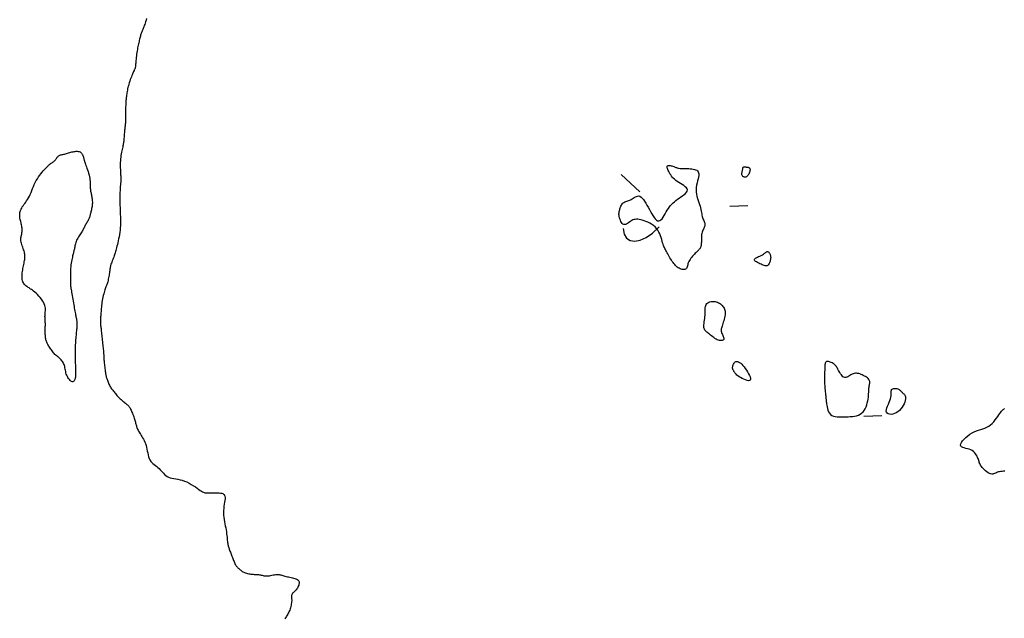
# Model space of a CAD drawing. Header units: millimetres. Extents: x 32690613 to 32693367, y 5343692 to 5344708.
# Tile 739 of 1009: x 32693080 to 32693135, y 5343948 to 5343981. Entities that reach past the tile are written whole.
import ezdxf

# ---------------------------------------------------------------- set-up
doc = ezdxf.new("R2010")
doc.units = ezdxf.units.MM
doc.header["$LTSCALE"] = 20
doc.layers.add('02-DGM_HL_492.50', color=92, linetype='Continuous')
doc.layers.add('02-DGM_HL_493.00', color=102, linetype='Continuous')

msp = doc.modelspace()

# ---------------------------------------------------------------- linework, layer by layer
at = {"layer": '02-DGM_HL_492.50', "elevation": 492.5, "flags": 128}
msp.add_lwpolyline([(32693087.182, 5343981.514), (32693087.162, 5343981.426), (32693087.14, 5343981.342), (32693087.115, 5343981.264), (32693087.09, 5343981.19), (32693087.065, 5343981.123), (32693087.041, 5343981.063), (32693087.019, 5343981.009), (32693086.998, 5343980.96), (32693086.978, 5343980.914), (32693086.96, 5343980.87), (32693086.942, 5343980.827), (32693086.925, 5343980.784), (32693086.909, 5343980.74), (32693086.893, 5343980.693), (32693086.878, 5343980.644), (32693086.863, 5343980.592), (32693086.848, 5343980.538), (32693086.834, 5343980.481), (32693086.819, 5343980.423), (32693086.804, 5343980.363), (32693086.789, 5343980.3), (32693086.773, 5343980.236), (32693086.758, 5343980.17), (32693086.742, 5343980.102), (32693086.726, 5343980.03), (32693086.71, 5343979.956), (32693086.694, 5343979.878), (32693086.679, 5343979.797), (32693086.665, 5343979.712), (32693086.651, 5343979.623), (32693086.639, 5343979.531), (32693086.627, 5343979.438), (32693086.616, 5343979.347), (32693086.607, 5343979.259), (32693086.598, 5343979.176), (32693086.591, 5343979.1), (32693086.586, 5343979.032), (32693086.581, 5343978.975), (32693086.578, 5343978.926), (32693086.575, 5343978.885), (32693086.572, 5343978.849), (32693086.568, 5343978.819), (32693086.564, 5343978.791), (32693086.558, 5343978.765), (32693086.549, 5343978.739), (32693086.539, 5343978.712), (32693086.526, 5343978.682), (32693086.51, 5343978.65), (32693086.493, 5343978.613), (32693086.473, 5343978.572), (32693086.451, 5343978.526), (32693086.427, 5343978.473), (32693086.401, 5343978.413), (32693086.373, 5343978.346), (32693086.345, 5343978.272), (32693086.315, 5343978.193), (32693086.286, 5343978.11), (32693086.257, 5343978.025), (32693086.229, 5343977.938), (32693086.203, 5343977.851), (32693086.179, 5343977.765), (32693086.157, 5343977.683), (32693086.139, 5343977.602), (32693086.122, 5343977.525), (32693086.108, 5343977.45), (32693086.095, 5343977.378), (32693086.085, 5343977.308), (32693086.075, 5343977.241), (32693086.068, 5343977.177), (32693086.061, 5343977.116), (32693086.055, 5343977.056), (32693086.05, 5343976.999), (32693086.046, 5343976.942), (32693086.043, 5343976.886), (32693086.039, 5343976.83), (32693086.036, 5343976.774), (32693086.033, 5343976.717), (32693086.03, 5343976.659), (32693086.027, 5343976.6), (32693086.025, 5343976.54), (32693086.022, 5343976.479), (32693086.02, 5343976.417), (32693086.018, 5343976.355), (32693086.016, 5343976.293), (32693086.016, 5343976.23), (32693086.016, 5343976.168), (32693086.016, 5343976.105), (32693086.017, 5343976.043), (32693086.017, 5343975.982), (32693086.017, 5343975.921), (32693086.017, 5343975.861), (32693086.016, 5343975.802), (32693086.013, 5343975.744), (32693086.01, 5343975.687), (32693086.005, 5343975.63), (32693085.999, 5343975.575), (32693085.993, 5343975.519), (32693085.987, 5343975.462), (32693085.98, 5343975.404), (32693085.973, 5343975.345), (32693085.967, 5343975.283), (32693085.961, 5343975.219), (32693085.956, 5343975.153), (32693085.951, 5343975.087), (32693085.946, 5343975.02), (32693085.942, 5343974.955), (32693085.937, 5343974.891), (32693085.933, 5343974.829), (32693085.928, 5343974.772), (32693085.923, 5343974.718), (32693085.918, 5343974.667), (32693085.912, 5343974.617), (32693085.905, 5343974.568), (32693085.897, 5343974.519), (32693085.888, 5343974.467), (32693085.877, 5343974.411), (32693085.864, 5343974.351), (32693085.849, 5343974.285), (32693085.832, 5343974.213), (32693085.815, 5343974.136), (32693085.798, 5343974.054), (32693085.781, 5343973.967), (32693085.766, 5343973.876), (32693085.753, 5343973.781), (32693085.742, 5343973.683), (32693085.735, 5343973.582), (32693085.73, 5343973.479), (32693085.728, 5343973.378), (32693085.728, 5343973.279), (32693085.729, 5343973.185), (32693085.732, 5343973.097), (32693085.735, 5343973.018), (32693085.738, 5343972.95), (32693085.741, 5343972.894), (32693085.744, 5343972.848), (32693085.746, 5343972.812), (32693085.748, 5343972.783), (32693085.751, 5343972.761), (32693085.753, 5343972.743), (32693085.755, 5343972.727), (32693085.757, 5343972.713), (32693085.759, 5343972.699), (32693085.761, 5343972.683), (32693085.762, 5343972.663), (32693085.763, 5343972.639), (32693085.763, 5343972.609), (32693085.763, 5343972.571), (32693085.76, 5343972.524), (32693085.757, 5343972.467), (32693085.751, 5343972.399), (32693085.745, 5343972.32), (32693085.738, 5343972.231), (32693085.73, 5343972.135), (32693085.723, 5343972.032), (32693085.716, 5343971.923), (32693085.71, 5343971.81), (32693085.706, 5343971.694), (32693085.704, 5343971.575), (32693085.703, 5343971.455), (32693085.704, 5343971.334), (32693085.706, 5343971.212), (32693085.71, 5343971.088), (32693085.714, 5343970.964), (32693085.718, 5343970.839), (32693085.723, 5343970.714), (32693085.728, 5343970.59), (32693085.732, 5343970.465), (32693085.735, 5343970.34), (32693085.737, 5343970.215), (32693085.736, 5343970.09), (32693085.732, 5343969.964), (32693085.726, 5343969.839), (32693085.715, 5343969.713), (32693085.7, 5343969.588), (32693085.681, 5343969.463), (32693085.66, 5343969.341), (32693085.636, 5343969.222), (32693085.612, 5343969.108), (32693085.587, 5343969), (32693085.563, 5343968.899), (32693085.54, 5343968.806), (32693085.52, 5343968.722), (32693085.501, 5343968.646), (32693085.483, 5343968.576), (32693085.466, 5343968.511), (32693085.448, 5343968.449), (32693085.43, 5343968.389), (32693085.41, 5343968.328), (32693085.388, 5343968.266), (32693085.363, 5343968.201), (32693085.336, 5343968.134), (32693085.309, 5343968.066), (32693085.281, 5343967.997), (32693085.255, 5343967.93), (32693085.23, 5343967.864), (32693085.208, 5343967.801), (32693085.189, 5343967.741), (32693085.174, 5343967.687), (32693085.164, 5343967.635), (32693085.156, 5343967.586), (32693085.149, 5343967.538), (32693085.144, 5343967.488), (32693085.139, 5343967.437), (32693085.133, 5343967.382), (32693085.126, 5343967.322), (32693085.116, 5343967.256), (32693085.105, 5343967.186), (32693085.091, 5343967.113), (32693085.076, 5343967.039), (32693085.06, 5343966.965), (32693085.044, 5343966.894), (32693085.027, 5343966.828), (32693085.01, 5343966.767), (32693084.994, 5343966.714), (32693084.978, 5343966.666), (32693084.962, 5343966.622), (32693084.945, 5343966.579), (32693084.928, 5343966.535), (32693084.91, 5343966.489), (32693084.891, 5343966.437), (32693084.871, 5343966.378), (32693084.849, 5343966.31), (32693084.827, 5343966.234), (32693084.804, 5343966.152), (32693084.781, 5343966.064), (32693084.759, 5343965.972), (32693084.738, 5343965.877), (32693084.719, 5343965.782), (32693084.703, 5343965.687), (32693084.69, 5343965.593), (32693084.679, 5343965.501), (32693084.671, 5343965.412), (32693084.665, 5343965.327), (32693084.659, 5343965.245), (32693084.655, 5343965.168), (32693084.651, 5343965.097), (32693084.647, 5343965.031), (32693084.643, 5343964.971), (32693084.638, 5343964.917), (32693084.633, 5343964.868), (32693084.628, 5343964.822), (32693084.624, 5343964.779), (32693084.62, 5343964.739), (32693084.618, 5343964.699), (32693084.616, 5343964.66), (32693084.616, 5343964.62), (32693084.617, 5343964.58), (32693084.619, 5343964.537), (32693084.622, 5343964.492), (32693084.627, 5343964.445), (32693084.632, 5343964.394), (32693084.638, 5343964.338), (32693084.644, 5343964.279), (32693084.652, 5343964.214), (32693084.659, 5343964.144), (32693084.667, 5343964.07), (32693084.676, 5343963.993), (32693084.685, 5343963.912), (32693084.694, 5343963.828), (32693084.704, 5343963.741), (32693084.714, 5343963.653), (32693084.724, 5343963.563), (32693084.734, 5343963.472), (32693084.743, 5343963.383), (32693084.753, 5343963.295), (32693084.762, 5343963.211), (32693084.77, 5343963.132), (32693084.778, 5343963.059), (32693084.784, 5343962.992), (32693084.789, 5343962.934), (32693084.794, 5343962.883), (32693084.797, 5343962.838), (32693084.8, 5343962.799), (32693084.802, 5343962.764), (32693084.803, 5343962.732), (32693084.805, 5343962.702), (32693084.806, 5343962.673), (32693084.807, 5343962.644), (32693084.808, 5343962.614), (32693084.81, 5343962.581), (32693084.812, 5343962.546), (32693084.815, 5343962.507), (32693084.818, 5343962.462), (32693084.823, 5343962.411), (32693084.829, 5343962.353), (32693084.836, 5343962.287), (32693084.844, 5343962.214), (32693084.853, 5343962.138), (32693084.862, 5343962.061), (32693084.872, 5343961.984), (32693084.881, 5343961.91), (32693084.89, 5343961.841), (32693084.898, 5343961.78), (32693084.905, 5343961.728), (32693084.912, 5343961.683), (32693084.918, 5343961.645), (32693084.925, 5343961.61), (32693084.932, 5343961.577), (32693084.94, 5343961.545), (32693084.949, 5343961.51), (32693084.961, 5343961.471), (32693084.974, 5343961.427), (32693084.989, 5343961.379), (32693085.006, 5343961.326), (32693085.025, 5343961.271), (32693085.045, 5343961.215), (32693085.068, 5343961.158), (32693085.092, 5343961.102), (32693085.118, 5343961.049), (32693085.145, 5343960.997), (32693085.174, 5343960.949), (32693085.205, 5343960.902), (32693085.236, 5343960.857), (32693085.27, 5343960.812), (32693085.304, 5343960.768), (32693085.34, 5343960.723), (32693085.377, 5343960.677), (32693085.415, 5343960.631), (32693085.454, 5343960.583), (32693085.495, 5343960.534), (32693085.537, 5343960.485), (32693085.58, 5343960.437), (32693085.625, 5343960.389), (32693085.671, 5343960.341), (32693085.719, 5343960.296), (32693085.769, 5343960.252), (32693085.819, 5343960.209), (32693085.869, 5343960.168), (32693085.919, 5343960.129), (32693085.968, 5343960.09), (32693086.014, 5343960.053), (32693086.058, 5343960.018), (32693086.099, 5343959.983), (32693086.135, 5343959.949), (32693086.169, 5343959.915), (32693086.199, 5343959.881), (32693086.227, 5343959.845), (32693086.253, 5343959.806), (32693086.278, 5343959.764), (32693086.303, 5343959.718), (32693086.329, 5343959.667), (32693086.355, 5343959.611), (32693086.381, 5343959.55), (32693086.407, 5343959.485), (32693086.433, 5343959.418), (32693086.458, 5343959.351), (32693086.482, 5343959.283), (32693086.504, 5343959.217), (32693086.524, 5343959.154), (32693086.542, 5343959.094), (32693086.558, 5343959.037), (32693086.572, 5343958.983), (32693086.585, 5343958.931), (32693086.598, 5343958.881), (32693086.611, 5343958.833), (32693086.625, 5343958.785), (32693086.64, 5343958.737), (32693086.657, 5343958.689), (32693086.676, 5343958.64), (32693086.697, 5343958.59), (32693086.721, 5343958.539), (32693086.747, 5343958.487), (32693086.777, 5343958.432), (32693086.81, 5343958.375), (32693086.846, 5343958.316), (32693086.886, 5343958.253), (32693086.928, 5343958.187), (32693086.972, 5343958.117), (32693087.015, 5343958.043), (32693087.058, 5343957.964), (32693087.098, 5343957.88), (32693087.134, 5343957.79), (32693087.166, 5343957.694), (32693087.192, 5343957.592), (32693087.214, 5343957.486), (32693087.235, 5343957.378), (32693087.255, 5343957.27), (32693087.277, 5343957.163), (32693087.303, 5343957.062), (32693087.336, 5343956.966), (32693087.376, 5343956.88), (32693087.425, 5343956.803), (32693087.483, 5343956.735), (32693087.547, 5343956.674), (32693087.615, 5343956.618), (32693087.686, 5343956.564), (32693087.758, 5343956.511), (32693087.828, 5343956.457), (32693087.895, 5343956.399), (32693087.958, 5343956.337), (32693088.017, 5343956.271), (32693088.076, 5343956.204), (32693088.134, 5343956.138), (32693088.196, 5343956.074), (32693088.262, 5343956.015), (32693088.334, 5343955.963), (32693088.414, 5343955.919), (32693088.504, 5343955.886), (32693088.602, 5343955.86), (32693088.708, 5343955.84), (32693088.821, 5343955.821), (32693088.939, 5343955.801), (32693089.061, 5343955.777), (32693089.186, 5343955.745), (32693089.312, 5343955.704), (32693089.439, 5343955.651), (32693089.565, 5343955.588), (32693089.687, 5343955.518), (32693089.805, 5343955.445), (32693089.916, 5343955.371), (32693090.018, 5343955.3), (32693090.11, 5343955.235), (32693090.19, 5343955.179), (32693090.257, 5343955.134), (32693090.314, 5343955.1), (32693090.362, 5343955.075), (32693090.407, 5343955.058), (32693090.449, 5343955.047), (32693090.494, 5343955.041), (32693090.543, 5343955.039), (32693090.601, 5343955.04), (32693090.669, 5343955.041), (32693090.745, 5343955.043), (32693090.828, 5343955.044), (32693090.914, 5343955.046), (32693091.003, 5343955.046), (32693091.09, 5343955.045), (32693091.174, 5343955.042), (32693091.252, 5343955.037), (32693091.323, 5343955.03), (32693091.385, 5343955.018), (32693091.439, 5343955.002), (32693091.484, 5343954.978), (32693091.52, 5343954.946), (32693091.547, 5343954.905), (32693091.564, 5343954.853), (32693091.572, 5343954.788), (32693091.57, 5343954.71), (32693091.561, 5343954.62), (32693091.546, 5343954.52), (32693091.529, 5343954.411), (32693091.512, 5343954.295), (32693091.496, 5343954.175), (32693091.485, 5343954.051), (32693091.48, 5343953.926), (32693091.484, 5343953.802), (32693091.496, 5343953.678), (32693091.513, 5343953.555), (32693091.534, 5343953.433), (32693091.558, 5343953.314), (32693091.583, 5343953.197), (32693091.607, 5343953.084), (32693091.629, 5343952.973), (32693091.647, 5343952.866), (32693091.661, 5343952.764), (32693091.673, 5343952.666), (32693091.683, 5343952.574), (32693091.691, 5343952.487), (32693091.698, 5343952.407), (32693091.705, 5343952.334), (32693091.712, 5343952.268), (32693091.72, 5343952.209), (32693091.729, 5343952.157), (32693091.74, 5343952.11), (32693091.751, 5343952.066), (32693091.764, 5343952.024), (32693091.778, 5343951.983), (32693091.793, 5343951.941), (32693091.81, 5343951.896), (32693091.828, 5343951.848), (32693091.847, 5343951.797), (32693091.868, 5343951.742), (32693091.889, 5343951.686), (32693091.911, 5343951.627), (32693091.934, 5343951.567), (32693091.957, 5343951.506), (32693091.98, 5343951.444), (32693092.004, 5343951.383), (32693092.027, 5343951.322), (32693092.05, 5343951.262), (32693092.074, 5343951.205), (32693092.097, 5343951.15), (32693092.121, 5343951.099), (32693092.144, 5343951.053), (32693092.168, 5343951.011), (32693092.192, 5343950.974), (32693092.216, 5343950.942), (32693092.24, 5343950.914), (32693092.264, 5343950.89), (32693092.287, 5343950.868), (32693092.31, 5343950.847), (32693092.333, 5343950.827), (32693092.355, 5343950.807), (32693092.376, 5343950.787), (32693092.398, 5343950.766), (32693092.42, 5343950.745), (32693092.444, 5343950.723), (32693092.47, 5343950.701), (32693092.5, 5343950.68), (32693092.533, 5343950.658), (32693092.572, 5343950.637), (32693092.616, 5343950.617), (32693092.664, 5343950.597), (32693092.717, 5343950.579), (32693092.773, 5343950.562), (32693092.832, 5343950.546), (32693092.893, 5343950.532), (32693092.955, 5343950.521), (32693093.018, 5343950.512), (32693093.08, 5343950.505), (32693093.143, 5343950.5), (32693093.204, 5343950.496), (32693093.265, 5343950.494), (32693093.324, 5343950.491), (32693093.382, 5343950.487), (32693093.438, 5343950.482), (32693093.492, 5343950.475), (32693093.543, 5343950.465), (32693093.593, 5343950.454), (32693093.642, 5343950.442), (32693093.691, 5343950.43), (32693093.742, 5343950.42), (32693093.795, 5343950.412), (32693093.851, 5343950.408), (32693093.911, 5343950.408), (32693093.976, 5343950.412), (32693094.044, 5343950.421), (32693094.115, 5343950.433), (32693094.188, 5343950.446), (32693094.26, 5343950.459), (32693094.331, 5343950.471), (32693094.399, 5343950.48), (32693094.464, 5343950.485), (32693094.524, 5343950.485), (32693094.581, 5343950.48), (32693094.635, 5343950.471), (32693094.688, 5343950.459), (32693094.74, 5343950.445), (32693094.795, 5343950.43), (32693094.852, 5343950.413), (32693094.912, 5343950.397), (32693094.978, 5343950.381), (32693095.047, 5343950.365), (32693095.119, 5343950.35), (32693095.191, 5343950.335), (32693095.263, 5343950.319), (32693095.332, 5343950.303), (32693095.398, 5343950.286), (32693095.459, 5343950.268), (32693095.514, 5343950.249), (32693095.562, 5343950.228), (32693095.604, 5343950.204), (32693095.638, 5343950.178), (32693095.666, 5343950.149), (32693095.686, 5343950.116), (32693095.699, 5343950.08), (32693095.705, 5343950.038), (32693095.703, 5343949.992), (32693095.694, 5343949.943), (32693095.679, 5343949.891), (32693095.659, 5343949.837), (32693095.634, 5343949.784), (32693095.605, 5343949.732), (32693095.574, 5343949.683), (32693095.54, 5343949.637), (32693095.504, 5343949.597), (32693095.468, 5343949.56), (32693095.433, 5343949.527), (32693095.399, 5343949.496), (32693095.368, 5343949.467), (32693095.34, 5343949.438), (32693095.317, 5343949.408), (32693095.3, 5343949.378), (32693095.288, 5343949.345), (32693095.282, 5343949.309), (32693095.281, 5343949.27), (32693095.282, 5343949.229), (32693095.284, 5343949.184), (32693095.287, 5343949.136), (32693095.289, 5343949.083), (32693095.288, 5343949.027), (32693095.285, 5343948.967), (32693095.278, 5343948.903), (32693095.268, 5343948.836), (32693095.255, 5343948.769), (32693095.239, 5343948.7), (32693095.221, 5343948.632), (32693095.201, 5343948.565), (32693095.178, 5343948.5), (32693095.154, 5343948.438), (32693095.127, 5343948.379), (32693095.099, 5343948.322), (32693095.07, 5343948.268), (32693095.038, 5343948.215), (32693095.006, 5343948.165), (32693094.972, 5343948.116), (32693094.937, 5343948.068), (32693094.9, 5343948.021)], dxfattribs=at)
msp.add_lwpolyline([(32693080.273, 5343966.888), (32693080.259, 5343966.952), (32693080.251, 5343967.021), (32693080.248, 5343967.094), (32693080.249, 5343967.17), (32693080.254, 5343967.249), (32693080.263, 5343967.328), (32693080.273, 5343967.409), (32693080.286, 5343967.489), (32693080.3, 5343967.568), (32693080.315, 5343967.646), (32693080.33, 5343967.722), (32693080.345, 5343967.797), (32693080.36, 5343967.869), (32693080.373, 5343967.939), (32693080.384, 5343968.007), (32693080.394, 5343968.071), (32693080.401, 5343968.132), (32693080.405, 5343968.192), (32693080.406, 5343968.249), (32693080.404, 5343968.306), (32693080.399, 5343968.364), (32693080.389, 5343968.423), (32693080.376, 5343968.484), (32693080.359, 5343968.548), (32693080.338, 5343968.616), (32693080.314, 5343968.686), (32693080.288, 5343968.759), (32693080.263, 5343968.832), (32693080.238, 5343968.904), (32693080.217, 5343968.975), (32693080.199, 5343969.044), (32693080.187, 5343969.108), (32693080.182, 5343969.168), (32693080.182, 5343969.224), (32693080.187, 5343969.277), (32693080.195, 5343969.327), (32693080.206, 5343969.377), (32693080.217, 5343969.426), (32693080.228, 5343969.476), (32693080.238, 5343969.527), (32693080.245, 5343969.581), (32693080.249, 5343969.637), (32693080.251, 5343969.694), (32693080.25, 5343969.754), (32693080.246, 5343969.814), (32693080.24, 5343969.875), (32693080.231, 5343969.937), (32693080.219, 5343969.999), (32693080.205, 5343970.061), (32693080.19, 5343970.123), (32693080.173, 5343970.185), (32693080.157, 5343970.247), (32693080.143, 5343970.309), (32693080.13, 5343970.371), (32693080.121, 5343970.433), (32693080.116, 5343970.495), (32693080.117, 5343970.558), (32693080.122, 5343970.621), (32693080.133, 5343970.684), (32693080.148, 5343970.747), (32693080.169, 5343970.81), (32693080.195, 5343970.874), (32693080.227, 5343970.938), (32693080.263, 5343971.002), (32693080.305, 5343971.066), (32693080.351, 5343971.131), (32693080.4, 5343971.199), (32693080.451, 5343971.269), (32693080.503, 5343971.344), (32693080.556, 5343971.423), (32693080.607, 5343971.509), (32693080.657, 5343971.601), (32693080.704, 5343971.7), (32693080.749, 5343971.805), (32693080.794, 5343971.915), (32693080.838, 5343972.028), (32693080.884, 5343972.142), (32693080.932, 5343972.256), (32693080.984, 5343972.369), (32693081.04, 5343972.477), (32693081.101, 5343972.581), (32693081.165, 5343972.68), (32693081.232, 5343972.773), (32693081.299, 5343972.859), (32693081.366, 5343972.939), (32693081.429, 5343973.013), (32693081.489, 5343973.078), (32693081.542, 5343973.136), (32693081.589, 5343973.187), (32693081.629, 5343973.23), (32693081.664, 5343973.267), (32693081.696, 5343973.299), (32693081.725, 5343973.327), (32693081.753, 5343973.352), (32693081.781, 5343973.375), (32693081.81, 5343973.397), (32693081.842, 5343973.419), (32693081.875, 5343973.442), (32693081.91, 5343973.465), (32693081.945, 5343973.489), (32693081.981, 5343973.515), (32693082.015, 5343973.542), (32693082.049, 5343973.571), (32693082.08, 5343973.602), (32693082.109, 5343973.636), (32693082.135, 5343973.671), (32693082.161, 5343973.707), (32693082.186, 5343973.742), (32693082.211, 5343973.776), (32693082.236, 5343973.808), (32693082.263, 5343973.836), (32693082.292, 5343973.861), (32693082.324, 5343973.88), (32693082.359, 5343973.896), (32693082.396, 5343973.908), (32693082.436, 5343973.918), (32693082.479, 5343973.927), (32693082.524, 5343973.936), (32693082.572, 5343973.946), (32693082.622, 5343973.957), (32693082.675, 5343973.971), (32693082.73, 5343973.986), (32693082.787, 5343974.004), (32693082.845, 5343974.021), (32693082.905, 5343974.039), (32693082.966, 5343974.056), (32693083.028, 5343974.072), (32693083.09, 5343974.086), (32693083.152, 5343974.098), (32693083.213, 5343974.106), (32693083.273, 5343974.11), (32693083.331, 5343974.11), (32693083.385, 5343974.104), (32693083.437, 5343974.092), (32693083.483, 5343974.074), (32693083.525, 5343974.048), (32693083.561, 5343974.014), (32693083.591, 5343973.975), (32693083.617, 5343973.93), (32693083.638, 5343973.883), (32693083.656, 5343973.835), (32693083.67, 5343973.787), (32693083.683, 5343973.741), (32693083.693, 5343973.7), (32693083.701, 5343973.664), (32693083.71, 5343973.631), (32693083.718, 5343973.6), (32693083.727, 5343973.568), (32693083.737, 5343973.534), (32693083.751, 5343973.494), (32693083.767, 5343973.447), (32693083.787, 5343973.391), (32693083.811, 5343973.324), (32693083.839, 5343973.247), (32693083.868, 5343973.162), (32693083.899, 5343973.072), (32693083.929, 5343972.977), (32693083.958, 5343972.881), (32693083.983, 5343972.784), (32693084.004, 5343972.689), (32693084.02, 5343972.597), (32693084.031, 5343972.508), (32693084.039, 5343972.424), (32693084.044, 5343972.343), (32693084.047, 5343972.266), (32693084.05, 5343972.193), (32693084.052, 5343972.124), (32693084.055, 5343972.059), (32693084.06, 5343971.999), (32693084.067, 5343971.942), (32693084.075, 5343971.888), (32693084.085, 5343971.836), (32693084.095, 5343971.785), (32693084.105, 5343971.734), (32693084.116, 5343971.683), (32693084.127, 5343971.63), (32693084.137, 5343971.575), (32693084.147, 5343971.519), (32693084.155, 5343971.461), (32693084.162, 5343971.401), (32693084.168, 5343971.341), (32693084.17, 5343971.279), (32693084.171, 5343971.217), (32693084.168, 5343971.154), (32693084.162, 5343971.091), (32693084.153, 5343971.029), (32693084.142, 5343970.967), (32693084.129, 5343970.907), (32693084.116, 5343970.848), (32693084.102, 5343970.791), (32693084.089, 5343970.737), (32693084.076, 5343970.686), (32693084.066, 5343970.638), (32693084.056, 5343970.593), (32693084.047, 5343970.55), (32693084.037, 5343970.508), (32693084.027, 5343970.468), (32693084.014, 5343970.427), (32693084, 5343970.386), (32693083.982, 5343970.345), (32693083.961, 5343970.301), (32693083.938, 5343970.257), (32693083.912, 5343970.211), (32693083.884, 5343970.165), (32693083.856, 5343970.118), (32693083.828, 5343970.072), (32693083.8, 5343970.025), (32693083.774, 5343969.979), (32693083.75, 5343969.934), (32693083.728, 5343969.889), (32693083.706, 5343969.844), (32693083.684, 5343969.799), (32693083.661, 5343969.753), (32693083.636, 5343969.707), (32693083.61, 5343969.659), (32693083.58, 5343969.609), (32693083.546, 5343969.557), (32693083.51, 5343969.503), (32693083.472, 5343969.447), (32693083.434, 5343969.389), (32693083.395, 5343969.33), (32693083.359, 5343969.269), (32693083.324, 5343969.207), (32693083.294, 5343969.144), (32693083.268, 5343969.08), (32693083.246, 5343969.016), (32693083.227, 5343968.951), (32693083.211, 5343968.888), (32693083.198, 5343968.827), (32693083.186, 5343968.767), (32693083.176, 5343968.711), (32693083.165, 5343968.658), (32693083.155, 5343968.609), (32693083.144, 5343968.563), (32693083.134, 5343968.519), (32693083.122, 5343968.474), (32693083.11, 5343968.427), (32693083.097, 5343968.378), (32693083.084, 5343968.324), (32693083.069, 5343968.265), (32693083.054, 5343968.198), (32693083.038, 5343968.124), (32693083.021, 5343968.045), (32693083.006, 5343967.959), (32693082.991, 5343967.869), (32693082.978, 5343967.774), (32693082.966, 5343967.676), (32693082.958, 5343967.574), (32693082.952, 5343967.469), (32693082.948, 5343967.364), (32693082.947, 5343967.26), (32693082.947, 5343967.159), (32693082.948, 5343967.063), (32693082.95, 5343966.974), (32693082.952, 5343966.894), (32693082.954, 5343966.826), (32693082.956, 5343966.769), (32693082.956, 5343966.725), (32693082.957, 5343966.689), (32693082.957, 5343966.663), (32693082.957, 5343966.642), (32693082.956, 5343966.627), (32693082.956, 5343966.615), (32693082.956, 5343966.604), (32693082.956, 5343966.594), (32693082.957, 5343966.582), (32693082.958, 5343966.567), (32693082.961, 5343966.548), (32693082.965, 5343966.521), (32693082.97, 5343966.487), (32693082.977, 5343966.442), (32693082.987, 5343966.386), (32693082.998, 5343966.318), (32693083.012, 5343966.239), (32693083.027, 5343966.15), (32693083.043, 5343966.055), (32693083.061, 5343965.954), (32693083.079, 5343965.851), (32693083.097, 5343965.748), (32693083.114, 5343965.645), (32693083.132, 5343965.546), (32693083.148, 5343965.45), (32693083.164, 5343965.358), (32693083.18, 5343965.271), (32693083.194, 5343965.189), (32693083.208, 5343965.112), (32693083.222, 5343965.041), (32693083.234, 5343964.976), (32693083.246, 5343964.917), (32693083.257, 5343964.863), (32693083.267, 5343964.814), (32693083.277, 5343964.769), (32693083.285, 5343964.727), (32693083.292, 5343964.687), (32693083.298, 5343964.648), (32693083.302, 5343964.609), (32693083.306, 5343964.569), (32693083.308, 5343964.529), (32693083.309, 5343964.486), (32693083.308, 5343964.441), (32693083.306, 5343964.393), (32693083.304, 5343964.342), (32693083.3, 5343964.286), (32693083.295, 5343964.226), (32693083.289, 5343964.161), (32693083.282, 5343964.09), (32693083.275, 5343964.015), (32693083.267, 5343963.936), (32693083.259, 5343963.853), (32693083.252, 5343963.767), (32693083.244, 5343963.677), (32693083.237, 5343963.584), (32693083.231, 5343963.489), (32693083.225, 5343963.393), (32693083.22, 5343963.298), (32693083.215, 5343963.205), (32693083.212, 5343963.115), (32693083.209, 5343963.032), (32693083.206, 5343962.956), (32693083.204, 5343962.888), (32693083.203, 5343962.83), (32693083.202, 5343962.782), (32693083.202, 5343962.741), (32693083.202, 5343962.707), (32693083.202, 5343962.678), (32693083.203, 5343962.653), (32693083.204, 5343962.631), (32693083.204, 5343962.61), (32693083.205, 5343962.589), (32693083.206, 5343962.567), (32693083.207, 5343962.542), (32693083.208, 5343962.513), (32693083.21, 5343962.479), (32693083.211, 5343962.438), (32693083.213, 5343962.39), (32693083.215, 5343962.332), (32693083.218, 5343962.265), (32693083.221, 5343962.19), (32693083.224, 5343962.11), (32693083.227, 5343962.028), (32693083.229, 5343961.945), (32693083.232, 5343961.866), (32693083.234, 5343961.792), (32693083.235, 5343961.726), (32693083.235, 5343961.67), (32693083.235, 5343961.623), (32693083.234, 5343961.583), (32693083.231, 5343961.549), (32693083.227, 5343961.518), (32693083.222, 5343961.489), (32693083.215, 5343961.461), (32693083.207, 5343961.431), (32693083.197, 5343961.398), (32693083.185, 5343961.363), (32693083.17, 5343961.33), (32693083.152, 5343961.299), (32693083.132, 5343961.273), (32693083.108, 5343961.254), (32693083.08, 5343961.244), (32693083.048, 5343961.246), (32693083.012, 5343961.26), (32693082.972, 5343961.285), (32693082.931, 5343961.322), (32693082.889, 5343961.367), (32693082.848, 5343961.419), (32693082.809, 5343961.478), (32693082.774, 5343961.541), (32693082.743, 5343961.608), (32693082.718, 5343961.676), (32693082.699, 5343961.746), (32693082.682, 5343961.816), (32693082.668, 5343961.886), (32693082.656, 5343961.956), (32693082.642, 5343962.024), (32693082.628, 5343962.09), (32693082.611, 5343962.153), (32693082.59, 5343962.213), (32693082.565, 5343962.27), (32693082.537, 5343962.324), (32693082.506, 5343962.374), (32693082.473, 5343962.421), (32693082.437, 5343962.465), (32693082.4, 5343962.506), (32693082.362, 5343962.544), (32693082.323, 5343962.578), (32693082.282, 5343962.611), (32693082.242, 5343962.642), (32693082.201, 5343962.673), (32693082.16, 5343962.705), (32693082.118, 5343962.739), (32693082.077, 5343962.776), (32693082.037, 5343962.817), (32693081.997, 5343962.862), (32693081.957, 5343962.912), (32693081.919, 5343962.964), (32693081.882, 5343963.018), (32693081.846, 5343963.072), (32693081.811, 5343963.126), (32693081.779, 5343963.179), (32693081.748, 5343963.23), (32693081.719, 5343963.277), (32693081.693, 5343963.322), (32693081.668, 5343963.365), (32693081.646, 5343963.408), (32693081.626, 5343963.451), (32693081.609, 5343963.495), (32693081.593, 5343963.542), (32693081.58, 5343963.592), (32693081.569, 5343963.646), (32693081.561, 5343963.704), (32693081.554, 5343963.765), (32693081.549, 5343963.827), (32693081.545, 5343963.891), (32693081.543, 5343963.956), (32693081.542, 5343964.02), (32693081.542, 5343964.083), (32693081.543, 5343964.145), (32693081.544, 5343964.205), (32693081.545, 5343964.264), (32693081.546, 5343964.322), (32693081.548, 5343964.379), (32693081.548, 5343964.435), (32693081.548, 5343964.491), (32693081.546, 5343964.547), (32693081.543, 5343964.602), (32693081.54, 5343964.658), (32693081.536, 5343964.714), (32693081.532, 5343964.771), (32693081.53, 5343964.829), (32693081.528, 5343964.887), (32693081.529, 5343964.948), (32693081.532, 5343965.009), (32693081.538, 5343965.073), (32693081.545, 5343965.139), (32693081.551, 5343965.207), (32693081.553, 5343965.278), (32693081.55, 5343965.351), (32693081.54, 5343965.428), (32693081.52, 5343965.508), (32693081.489, 5343965.592), (32693081.444, 5343965.679), (32693081.388, 5343965.768), (32693081.324, 5343965.857), (32693081.253, 5343965.945), (32693081.178, 5343966.03), (32693081.103, 5343966.109), (32693081.028, 5343966.183), (32693080.958, 5343966.247), (32693080.893, 5343966.302), (32693080.833, 5343966.349), (32693080.779, 5343966.388), (32693080.728, 5343966.422), (32693080.681, 5343966.453), (32693080.636, 5343966.481), (32693080.592, 5343966.509), (32693080.549, 5343966.537), (32693080.506, 5343966.568), (32693080.464, 5343966.602), (32693080.424, 5343966.639), (32693080.386, 5343966.68), (32693080.351, 5343966.725), (32693080.32, 5343966.774), (32693080.294, 5343966.828)], close=True, dxfattribs=at)
at = {"layer": '02-DGM_HL_493.00', "elevation": 493, "flags": 128}
for points in [[(32693118.181, 5343969.592), (32693118.165, 5343969.526), (32693118.154, 5343969.457), (32693118.146, 5343969.386), (32693118.142, 5343969.313), (32693118.14, 5343969.242), (32693118.139, 5343969.171), (32693118.139, 5343969.105), (32693118.139, 5343969.042), (32693118.137, 5343968.986), (32693118.135, 5343968.934), (32693118.131, 5343968.887), (32693118.125, 5343968.845), (32693118.116, 5343968.805), (32693118.105, 5343968.769), (32693118.09, 5343968.735), (32693118.073, 5343968.702), (32693118.051, 5343968.67), (32693118.026, 5343968.639), (32693117.997, 5343968.607), (32693117.965, 5343968.574), (32693117.929, 5343968.54), (32693117.89, 5343968.502), (32693117.847, 5343968.462), (32693117.802, 5343968.418), (32693117.753, 5343968.369), (32693117.703, 5343968.316), (32693117.652, 5343968.26), (32693117.602, 5343968.201), (32693117.554, 5343968.14), (32693117.51, 5343968.078), (32693117.471, 5343968.014), (32693117.439, 5343967.951), (32693117.413, 5343967.887), (32693117.394, 5343967.825), (32693117.378, 5343967.766), (32693117.365, 5343967.71), (32693117.351, 5343967.659), (32693117.335, 5343967.613), (32693117.314, 5343967.575), (32693117.288, 5343967.544), (32693117.254, 5343967.523), (32693117.213, 5343967.509), (32693117.166, 5343967.504), (32693117.115, 5343967.506), (32693117.062, 5343967.516), (32693117.007, 5343967.531), (32693116.951, 5343967.552), (32693116.897, 5343967.579), (32693116.845, 5343967.611), (32693116.795, 5343967.647), (32693116.747, 5343967.688), (32693116.7, 5343967.733), (32693116.654, 5343967.783), (32693116.61, 5343967.838), (32693116.565, 5343967.896), (32693116.521, 5343967.959), (32693116.477, 5343968.026), (32693116.433, 5343968.096), (32693116.389, 5343968.168), (32693116.347, 5343968.24), (32693116.305, 5343968.312), (32693116.266, 5343968.382), (32693116.229, 5343968.45), (32693116.194, 5343968.514), (32693116.161, 5343968.573), (32693116.131, 5343968.628), (32693116.103, 5343968.683), (32693116.077, 5343968.738), (32693116.052, 5343968.796), (32693116.028, 5343968.859), (32693116.004, 5343968.928), (32693115.98, 5343969.006), (32693115.955, 5343969.093), (32693115.929, 5343969.188), (32693115.899, 5343969.289), (32693115.864, 5343969.394), (32693115.822, 5343969.499), (32693115.773, 5343969.603), (32693115.713, 5343969.704), (32693115.643, 5343969.799), (32693115.56, 5343969.885), (32693115.468, 5343969.964), (32693115.368, 5343970.034), (32693115.263, 5343970.096), (32693115.156, 5343970.151), (32693115.049, 5343970.198), (32693114.945, 5343970.236), (32693114.846, 5343970.268), (32693114.755, 5343970.292), (32693114.671, 5343970.308), (32693114.594, 5343970.317), (32693114.521, 5343970.318), (32693114.453, 5343970.311), (32693114.388, 5343970.297), (32693114.325, 5343970.275), (32693114.263, 5343970.245), (32693114.202, 5343970.208), (32693114.142, 5343970.167), (32693114.083, 5343970.124), (32693114.025, 5343970.085), (32693113.968, 5343970.051), (32693113.914, 5343970.026), (32693113.862, 5343970.014), (32693113.813, 5343970.019), (32693113.768, 5343970.042), (32693113.725, 5343970.081), (32693113.687, 5343970.134), (32693113.652, 5343970.195), (32693113.622, 5343970.263), (32693113.596, 5343970.333), (32693113.575, 5343970.402), (32693113.56, 5343970.468), (32693113.549, 5343970.526), (32693113.544, 5343970.579), (32693113.543, 5343970.626), (32693113.547, 5343970.671), (32693113.553, 5343970.713), (32693113.562, 5343970.755), (32693113.574, 5343970.798), (32693113.587, 5343970.844), (32693113.601, 5343970.893), (32693113.617, 5343970.945), (32693113.636, 5343970.998), (32693113.657, 5343971.05), (32693113.681, 5343971.101), (32693113.71, 5343971.148), (32693113.742, 5343971.191), (32693113.78, 5343971.227), (32693113.823, 5343971.256), (32693113.871, 5343971.28), (32693113.923, 5343971.3), (32693113.978, 5343971.318), (32693114.036, 5343971.336), (32693114.096, 5343971.357), (32693114.157, 5343971.381), (32693114.218, 5343971.411), (32693114.279, 5343971.448), (32693114.34, 5343971.489), (32693114.401, 5343971.529), (32693114.462, 5343971.566), (32693114.523, 5343971.595), (32693114.585, 5343971.613), (32693114.648, 5343971.615), (32693114.711, 5343971.597), (32693114.775, 5343971.557), (32693114.84, 5343971.496), (32693114.906, 5343971.418), (32693114.972, 5343971.326), (32693115.038, 5343971.221), (32693115.105, 5343971.108), (32693115.172, 5343970.989), (32693115.24, 5343970.867), (32693115.307, 5343970.745), (32693115.374, 5343970.627), (32693115.441, 5343970.517), (32693115.508, 5343970.419), (32693115.573, 5343970.336), (32693115.638, 5343970.273), (32693115.702, 5343970.233), (32693115.765, 5343970.22), (32693115.827, 5343970.238), (32693115.888, 5343970.281), (32693115.948, 5343970.346), (32693116.008, 5343970.428), (32693116.066, 5343970.521), (32693116.125, 5343970.621), (32693116.184, 5343970.724), (32693116.242, 5343970.823), (32693116.301, 5343970.915), (32693116.362, 5343971.001), (32693116.424, 5343971.081), (32693116.49, 5343971.156), (32693116.56, 5343971.227), (32693116.634, 5343971.295), (32693116.715, 5343971.362), (32693116.802, 5343971.428), (32693116.897, 5343971.495), (32693116.994, 5343971.561), (32693117.089, 5343971.627), (32693117.178, 5343971.693), (32693117.255, 5343971.759), (32693117.315, 5343971.824), (32693117.353, 5343971.888), (32693117.366, 5343971.951), (32693117.349, 5343972.013), (32693117.305, 5343972.074), (32693117.241, 5343972.134), (32693117.162, 5343972.193), (32693117.072, 5343972.252), (32693116.976, 5343972.311), (32693116.881, 5343972.37), (32693116.791, 5343972.429), (32693116.71, 5343972.488), (32693116.639, 5343972.548), (32693116.576, 5343972.608), (32693116.521, 5343972.668), (32693116.472, 5343972.729), (32693116.429, 5343972.79), (32693116.39, 5343972.851), (32693116.355, 5343972.912), (32693116.323, 5343972.973), (32693116.294, 5343973.033), (32693116.271, 5343973.091), (32693116.252, 5343973.144), (32693116.241, 5343973.193), (32693116.237, 5343973.236), (32693116.242, 5343973.271), (32693116.257, 5343973.297), (32693116.282, 5343973.314), (32693116.316, 5343973.322), (32693116.357, 5343973.323), (32693116.403, 5343973.318), (32693116.452, 5343973.307), (32693116.502, 5343973.294), (32693116.551, 5343973.278), (32693116.597, 5343973.261), (32693116.64, 5343973.244), (32693116.679, 5343973.228), (32693116.717, 5343973.212), (32693116.756, 5343973.198), (32693116.797, 5343973.185), (32693116.842, 5343973.174), (32693116.893, 5343973.165), (32693116.952, 5343973.158), (32693117.019, 5343973.153), (32693117.093, 5343973.15), (32693117.174, 5343973.148), (32693117.259, 5343973.146), (32693117.346, 5343973.144), (32693117.433, 5343973.141), (32693117.52, 5343973.135), (32693117.603, 5343973.128), (32693117.683, 5343973.116), (32693117.756, 5343973.101), (32693117.822, 5343973.079), (32693117.879, 5343973.051), (32693117.927, 5343973.014), (32693117.964, 5343972.968), (32693117.988, 5343972.911), (32693117.998, 5343972.843), (32693117.994, 5343972.762), (32693117.979, 5343972.669), (32693117.955, 5343972.567), (32693117.928, 5343972.456), (32693117.9, 5343972.34), (32693117.875, 5343972.219), (32693117.857, 5343972.095), (32693117.849, 5343971.97), (32693117.854, 5343971.845), (32693117.871, 5343971.721), (32693117.896, 5343971.6), (32693117.928, 5343971.481), (32693117.964, 5343971.365), (32693118.001, 5343971.253), (32693118.037, 5343971.146), (32693118.068, 5343971.044), (32693118.094, 5343970.948), (32693118.115, 5343970.858), (32693118.132, 5343970.773), (32693118.146, 5343970.693), (32693118.159, 5343970.617), (32693118.172, 5343970.546), (32693118.187, 5343970.479), (32693118.204, 5343970.416), (32693118.225, 5343970.355), (32693118.248, 5343970.298), (32693118.272, 5343970.244), (32693118.295, 5343970.191), (32693118.315, 5343970.141), (32693118.331, 5343970.092), (32693118.341, 5343970.045), (32693118.343, 5343969.999), (32693118.336, 5343969.953), (32693118.322, 5343969.907), (32693118.302, 5343969.861), (32693118.278, 5343969.813), (32693118.252, 5343969.762), (32693118.226, 5343969.709), (32693118.201, 5343969.653)], [(32693120.85, 5343973.028), (32693120.84, 5343972.985), (32693120.825, 5343972.938), (32693120.806, 5343972.89), (32693120.783, 5343972.841), (32693120.756, 5343972.795), (32693120.726, 5343972.754), (32693120.694, 5343972.718), (32693120.659, 5343972.691), (32693120.623, 5343972.674), (32693120.586, 5343972.666), (32693120.549, 5343972.667), (32693120.515, 5343972.675), (32693120.483, 5343972.69), (32693120.454, 5343972.71), (32693120.431, 5343972.736), (32693120.414, 5343972.765), (32693120.404, 5343972.797), (32693120.4, 5343972.831), (32693120.4, 5343972.867), (32693120.404, 5343972.904), (32693120.411, 5343972.942), (32693120.42, 5343972.979), (32693120.429, 5343973.015), (32693120.436, 5343973.049), (32693120.442, 5343973.082), (32693120.447, 5343973.112), (32693120.451, 5343973.139), (32693120.455, 5343973.164), (32693120.46, 5343973.186), (32693120.466, 5343973.204), (32693120.474, 5343973.219), (32693120.485, 5343973.231), (32693120.499, 5343973.238), (32693120.515, 5343973.243), (32693120.534, 5343973.244), (32693120.554, 5343973.244), (32693120.576, 5343973.241), (32693120.598, 5343973.238), (32693120.62, 5343973.235), (32693120.642, 5343973.232), (32693120.663, 5343973.23), (32693120.683, 5343973.228), (32693120.703, 5343973.226), (32693120.721, 5343973.224), (32693120.739, 5343973.221), (32693120.757, 5343973.217), (32693120.773, 5343973.212), (32693120.79, 5343973.204), (32693120.805, 5343973.195), (32693120.82, 5343973.183), (32693120.833, 5343973.167), (32693120.843, 5343973.149), (32693120.851, 5343973.126), (32693120.855, 5343973.098), (32693120.855, 5343973.066)], [(32693121.839, 5343967.733), (32693121.807, 5343967.716), (32693121.772, 5343967.709), (32693121.733, 5343967.709), (32693121.691, 5343967.717), (32693121.644, 5343967.731), (32693121.592, 5343967.751), (32693121.536, 5343967.775), (32693121.475, 5343967.803), (32693121.41, 5343967.832), (32693121.342, 5343967.864), (32693121.276, 5343967.898), (32693121.216, 5343967.932), (32693121.164, 5343967.967), (32693121.125, 5343968.002), (32693121.102, 5343968.037), (32693121.098, 5343968.071), (32693121.116, 5343968.104), (32693121.152, 5343968.137), (32693121.204, 5343968.168), (32693121.267, 5343968.2), (32693121.336, 5343968.231), (32693121.408, 5343968.262), (32693121.478, 5343968.295), (32693121.544, 5343968.328), (32693121.6, 5343968.362), (32693121.649, 5343968.396), (32693121.69, 5343968.428), (32693121.726, 5343968.457), (32693121.756, 5343968.482), (32693121.783, 5343968.501), (32693121.808, 5343968.513), (32693121.831, 5343968.517), (32693121.854, 5343968.511), (32693121.876, 5343968.497), (32693121.898, 5343968.476), (32693121.918, 5343968.449), (32693121.938, 5343968.419), (32693121.955, 5343968.387), (32693121.97, 5343968.355), (32693121.983, 5343968.323), (32693121.993, 5343968.293), (32693122.001, 5343968.265), (32693122.006, 5343968.237), (32693122.008, 5343968.209), (32693122.008, 5343968.18), (32693122.006, 5343968.148), (32693122, 5343968.113), (32693121.993, 5343968.073), (32693121.983, 5343968.029), (32693121.97, 5343967.981), (32693121.955, 5343967.932), (32693121.938, 5343967.883), (32693121.917, 5343967.837), (32693121.894, 5343967.795), (32693121.868, 5343967.76)], [(32693119.47, 5343964.977), (32693119.457, 5343964.899), (32693119.439, 5343964.819), (32693119.417, 5343964.736), (32693119.393, 5343964.653), (32693119.366, 5343964.572), (32693119.34, 5343964.494), (32693119.315, 5343964.421), (32693119.292, 5343964.354), (32693119.274, 5343964.294), (32693119.259, 5343964.241), (32693119.249, 5343964.193), (32693119.243, 5343964.148), (32693119.242, 5343964.106), (32693119.246, 5343964.064), (32693119.256, 5343964.022), (32693119.27, 5343963.977), (32693119.29, 5343963.93), (32693119.313, 5343963.879), (32693119.337, 5343963.828), (32693119.36, 5343963.778), (32693119.38, 5343963.729), (32693119.393, 5343963.683), (32693119.398, 5343963.642), (32693119.393, 5343963.607), (32693119.376, 5343963.579), (32693119.347, 5343963.558), (32693119.309, 5343963.545), (32693119.262, 5343963.539), (32693119.209, 5343963.541), (32693119.151, 5343963.551), (32693119.09, 5343963.568), (32693119.027, 5343963.593), (32693118.963, 5343963.625), (32693118.899, 5343963.664), (32693118.836, 5343963.707), (32693118.774, 5343963.754), (32693118.714, 5343963.802), (32693118.655, 5343963.85), (32693118.599, 5343963.897), (32693118.546, 5343963.941), (32693118.496, 5343963.981), (32693118.45, 5343964.018), (32693118.409, 5343964.054), (32693118.372, 5343964.09), (32693118.341, 5343964.13), (32693118.316, 5343964.173), (32693118.298, 5343964.223), (32693118.287, 5343964.281), (32693118.284, 5343964.348), (32693118.287, 5343964.423), (32693118.295, 5343964.505), (32693118.306, 5343964.592), (32693118.318, 5343964.682), (32693118.33, 5343964.775), (32693118.34, 5343964.869), (32693118.347, 5343964.962), (32693118.35, 5343965.052), (32693118.35, 5343965.14), (32693118.349, 5343965.224), (32693118.349, 5343965.304), (32693118.354, 5343965.378), (32693118.364, 5343965.447), (32693118.382, 5343965.509), (32693118.41, 5343965.564), (32693118.449, 5343965.612), (32693118.499, 5343965.651), (32693118.557, 5343965.683), (32693118.622, 5343965.707), (32693118.691, 5343965.723), (32693118.763, 5343965.732), (32693118.835, 5343965.732), (32693118.906, 5343965.725), (32693118.975, 5343965.71), (32693119.04, 5343965.688), (32693119.101, 5343965.66), (32693119.158, 5343965.626), (32693119.212, 5343965.588), (32693119.261, 5343965.546), (32693119.306, 5343965.5), (32693119.346, 5343965.453), (32693119.381, 5343965.403), (32693119.411, 5343965.352), (32693119.436, 5343965.298), (32693119.455, 5343965.241), (32693119.468, 5343965.181), (32693119.475, 5343965.117), (32693119.476, 5343965.049)], [(32693120.116, 5343962.384), (32693120.165, 5343962.378), (32693120.218, 5343962.358), (32693120.275, 5343962.324), (32693120.334, 5343962.278), (32693120.396, 5343962.22), (32693120.46, 5343962.151), (32693120.525, 5343962.073), (32693120.591, 5343961.986), (32693120.656, 5343961.891), (32693120.719, 5343961.793), (32693120.776, 5343961.694), (32693120.825, 5343961.599), (32693120.861, 5343961.511), (32693120.882, 5343961.434), (32693120.885, 5343961.372), (32693120.866, 5343961.329), (32693120.825, 5343961.308), (32693120.764, 5343961.305), (32693120.688, 5343961.319), (32693120.602, 5343961.347), (32693120.51, 5343961.384), (32693120.417, 5343961.429), (32693120.328, 5343961.478), (32693120.247, 5343961.528), (32693120.179, 5343961.576), (32693120.122, 5343961.622), (32693120.075, 5343961.665), (32693120.037, 5343961.707), (32693120.006, 5343961.746), (32693119.981, 5343961.783), (32693119.96, 5343961.817), (32693119.943, 5343961.849), (32693119.927, 5343961.879), (32693119.912, 5343961.907), (32693119.901, 5343961.934), (32693119.891, 5343961.962), (32693119.885, 5343961.991), (32693119.883, 5343962.023), (32693119.885, 5343962.058), (32693119.891, 5343962.097), (32693119.903, 5343962.142), (32693119.919, 5343962.189), (32693119.94, 5343962.236), (32693119.966, 5343962.281), (32693119.996, 5343962.321), (32693120.032, 5343962.353), (32693120.072, 5343962.375)], [(32693127.51, 5343961.339), (32693127.483, 5343961.379), (32693127.446, 5343961.419), (32693127.402, 5343961.458), (32693127.351, 5343961.496), (32693127.295, 5343961.532), (32693127.235, 5343961.566), (32693127.173, 5343961.599), (32693127.11, 5343961.629), (32693127.046, 5343961.656), (32693126.982, 5343961.68), (32693126.919, 5343961.699), (32693126.856, 5343961.713), (32693126.793, 5343961.72), (32693126.731, 5343961.72), (32693126.668, 5343961.711), (32693126.607, 5343961.693), (32693126.545, 5343961.665), (32693126.484, 5343961.63), (32693126.424, 5343961.592), (32693126.365, 5343961.555), (32693126.307, 5343961.521), (32693126.251, 5343961.495), (32693126.196, 5343961.48), (32693126.142, 5343961.48), (32693126.091, 5343961.497), (32693126.041, 5343961.529), (32693125.994, 5343961.574), (32693125.949, 5343961.629), (32693125.906, 5343961.69), (32693125.866, 5343961.754), (32693125.828, 5343961.82), (32693125.793, 5343961.883), (32693125.761, 5343961.942), (32693125.73, 5343961.996), (32693125.7, 5343962.046), (32693125.67, 5343962.091), (32693125.639, 5343962.133), (32693125.606, 5343962.171), (32693125.569, 5343962.207), (32693125.529, 5343962.24), (32693125.484, 5343962.27), (32693125.435, 5343962.298), (32693125.384, 5343962.323), (32693125.333, 5343962.343), (32693125.282, 5343962.36), (32693125.234, 5343962.372), (32693125.19, 5343962.379), (32693125.152, 5343962.381), (32693125.121, 5343962.376), (32693125.096, 5343962.365), (32693125.076, 5343962.347), (32693125.061, 5343962.321), (32693125.05, 5343962.287), (32693125.041, 5343962.244), (32693125.035, 5343962.191), (32693125.031, 5343962.128), (32693125.027, 5343962.055), (32693125.023, 5343961.974), (32693125.02, 5343961.887), (32693125.017, 5343961.799), (32693125.015, 5343961.712), (32693125.013, 5343961.628), (32693125.011, 5343961.55), (32693125.009, 5343961.482), (32693125.007, 5343961.425), (32693125.006, 5343961.377), (32693125.005, 5343961.335), (32693125.005, 5343961.296), (32693125.006, 5343961.256), (32693125.008, 5343961.213), (32693125.011, 5343961.163), (32693125.015, 5343961.104), (32693125.022, 5343961.033), (32693125.029, 5343960.953), (32693125.037, 5343960.866), (32693125.046, 5343960.776), (32693125.055, 5343960.687), (32693125.063, 5343960.601), (32693125.071, 5343960.523), (32693125.078, 5343960.454), (32693125.084, 5343960.398), (32693125.089, 5343960.352), (32693125.093, 5343960.312), (32693125.096, 5343960.276), (32693125.1, 5343960.238), (32693125.104, 5343960.197), (32693125.109, 5343960.149), (32693125.115, 5343960.089), (32693125.123, 5343960.016), (32693125.134, 5343959.932), (32693125.149, 5343959.841), (32693125.171, 5343959.748), (32693125.2, 5343959.655), (32693125.239, 5343959.567), (32693125.289, 5343959.487), (32693125.351, 5343959.42), (32693125.426, 5343959.368), (32693125.514, 5343959.33), (32693125.612, 5343959.304), (32693125.719, 5343959.288), (32693125.833, 5343959.281), (32693125.953, 5343959.279), (32693126.076, 5343959.282), (32693126.2, 5343959.286), (32693126.325, 5343959.291), (32693126.448, 5343959.298), (32693126.569, 5343959.309), (32693126.685, 5343959.326), (32693126.796, 5343959.35), (32693126.9, 5343959.384), (32693126.996, 5343959.429), (32693127.082, 5343959.487), (32693127.157, 5343959.56), (32693127.223, 5343959.646), (32693127.278, 5343959.741), (32693127.325, 5343959.844), (32693127.364, 5343959.952), (32693127.396, 5343960.062), (32693127.421, 5343960.173), (32693127.44, 5343960.28), (32693127.455, 5343960.382), (32693127.465, 5343960.479), (32693127.472, 5343960.57), (32693127.478, 5343960.656), (32693127.482, 5343960.737), (32693127.486, 5343960.813), (32693127.491, 5343960.884), (32693127.497, 5343960.949), (32693127.507, 5343961.009), (32693127.517, 5343961.065), (32693127.527, 5343961.117), (32693127.534, 5343961.166), (32693127.538, 5343961.212), (32693127.536, 5343961.256), (32693127.528, 5343961.298)], [(32693129.108, 5343959.566), (32693129.013, 5343959.508), (32693128.915, 5343959.465), (32693128.816, 5343959.438), (32693128.721, 5343959.426), (32693128.635, 5343959.431), (32693128.562, 5343959.451), (32693128.505, 5343959.488), (32693128.47, 5343959.542), (32693128.458, 5343959.611), (32693128.468, 5343959.694), (32693128.493, 5343959.787), (32693128.529, 5343959.888), (32693128.572, 5343959.993), (32693128.616, 5343960.098), (32693128.657, 5343960.202), (32693128.69, 5343960.301), (32693128.712, 5343960.391), (32693128.724, 5343960.474), (32693128.729, 5343960.549), (32693128.73, 5343960.615), (32693128.73, 5343960.674), (32693128.732, 5343960.725), (32693128.739, 5343960.768), (32693128.754, 5343960.804), (32693128.779, 5343960.832), (32693128.812, 5343960.853), (32693128.853, 5343960.868), (32693128.898, 5343960.876), (32693128.946, 5343960.878), (32693128.996, 5343960.874), (32693129.045, 5343960.865), (32693129.091, 5343960.85), (32693129.134, 5343960.831), (32693129.172, 5343960.807), (32693129.208, 5343960.781), (32693129.241, 5343960.752), (32693129.273, 5343960.721), (32693129.304, 5343960.69), (32693129.335, 5343960.658), (32693129.367, 5343960.627), (32693129.4, 5343960.598), (32693129.433, 5343960.568), (32693129.463, 5343960.536), (32693129.491, 5343960.501), (32693129.513, 5343960.46), (32693129.528, 5343960.411), (32693129.534, 5343960.353), (32693129.531, 5343960.284), (32693129.515, 5343960.202), (32693129.488, 5343960.111), (32693129.45, 5343960.015), (32693129.401, 5343959.916), (32693129.342, 5343959.818), (32693129.273, 5343959.725), (32693129.195, 5343959.64)]]:
    msp.add_lwpolyline(points, close=True, dxfattribs=at)
for points in [[(32693113.663, 5343972.807), (32693114.701, 5343971.847)], [(32693119.736, 5343971.043), (32693120.736, 5343971.082)], [(32693113.78, 5343969.809), (32693113.838, 5343969.483), (32693113.974, 5343969.254), (32693114.176, 5343969.121), (32693114.434, 5343969.084), (32693114.734, 5343969.143), (32693115.067, 5343969.297), (32693115.419, 5343969.545), (32693115.778, 5343969.887)], [(32693135.061, 5343956.254), (32693134.991, 5343956.248), (32693134.919, 5343956.242), (32693134.848, 5343956.235), (32693134.78, 5343956.226), (32693134.716, 5343956.211), (32693134.656, 5343956.191), (32693134.601, 5343956.167), (32693134.548, 5343956.143), (32693134.497, 5343956.119), (32693134.445, 5343956.101), (32693134.392, 5343956.089), (32693134.336, 5343956.088), (32693134.275, 5343956.099), (32693134.209, 5343956.125), (32693134.14, 5343956.163), (32693134.069, 5343956.212), (32693133.998, 5343956.269), (32693133.929, 5343956.331), (32693133.865, 5343956.396), (32693133.807, 5343956.461), (32693133.758, 5343956.523), (32693133.719, 5343956.582), (32693133.689, 5343956.637), (32693133.665, 5343956.69), (32693133.646, 5343956.741), (32693133.629, 5343956.793), (32693133.613, 5343956.846), (32693133.595, 5343956.902), (32693133.574, 5343956.961), (32693133.548, 5343957.025), (32693133.516, 5343957.092), (32693133.478, 5343957.16), (32693133.432, 5343957.227), (32693133.379, 5343957.291), (32693133.317, 5343957.35), (32693133.246, 5343957.402), (32693133.166, 5343957.446), (32693133.077, 5343957.479), (32693132.983, 5343957.505), (32693132.889, 5343957.528), (32693132.801, 5343957.549), (32693132.723, 5343957.574), (32693132.66, 5343957.606), (32693132.617, 5343957.647), (32693132.6, 5343957.701), (32693132.613, 5343957.772), (32693132.652, 5343957.855), (32693132.714, 5343957.946), (32693132.796, 5343958.043), (32693132.893, 5343958.14), (32693133.002, 5343958.233), (32693133.119, 5343958.319), (32693133.241, 5343958.394), (32693133.363, 5343958.454), (32693133.486, 5343958.502), (32693133.607, 5343958.543), (32693133.727, 5343958.579), (32693133.844, 5343958.616), (32693133.957, 5343958.656), (32693134.067, 5343958.704), (32693134.171, 5343958.764), (32693134.27, 5343958.837), (32693134.363, 5343958.923), (32693134.45, 5343959.016), (32693134.53, 5343959.114), (32693134.605, 5343959.212), (32693134.673, 5343959.308), (32693134.735, 5343959.397), (32693134.79, 5343959.476), (32693134.838, 5343959.541), (32693134.881, 5343959.595), (32693134.919, 5343959.638), (32693134.951, 5343959.672), (32693134.98, 5343959.7), (32693135.006, 5343959.722), (32693135.029, 5343959.74), (32693135.05, 5343959.757)], [(32693127.2, 5343959.325), (32693128.199, 5343959.364)]]:
    msp.add_lwpolyline(points, dxfattribs=at)

doc.saveas('drawing.dxf')
